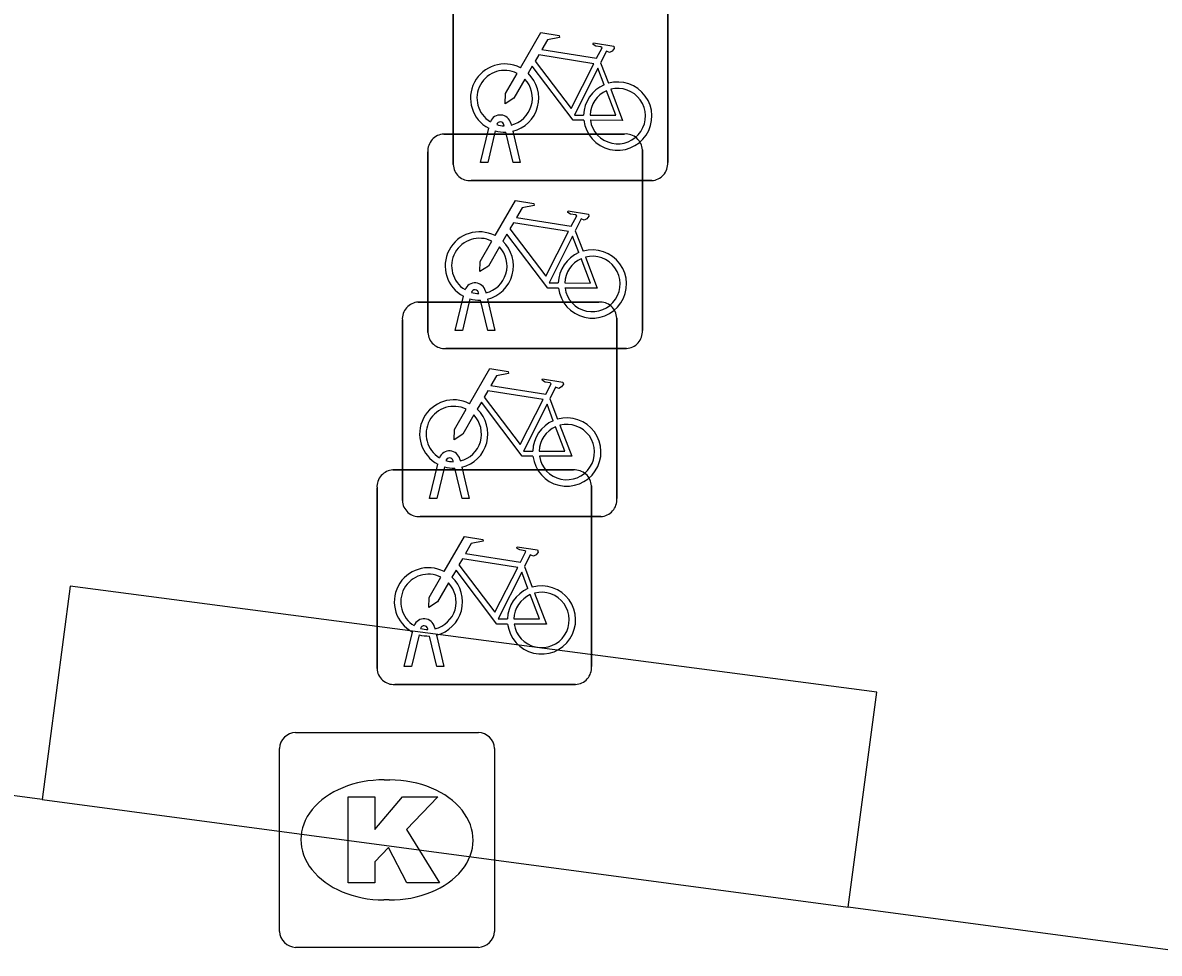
# Model space of a CAD drawing. Extents: x 160664 to 161506, y 382245 to 383288.
# Drawn here: x 161105.2 to 161110.5, y 383231.99 to 383236.33 of the extents above; entities that cross this region are included whole.
import ezdxf

# ---------------------------------------------------------------- set-up
doc = ezdxf.new("R2010")
doc.units = 0
for name, color, linetype in [('IMGEO_Fietsenrek', 7, 'Continuous'), ('IMGEO_Kolk', 7, 'Continuous'), ('IMGEO_Voetpad_open', 7, 'Continuous'), ('IMGEO_Woonerf_open', 7, 'Continuous')]:
    doc.layers.add(name, color=color, linetype=linetype)

msp = doc.modelspace()

# ---------------------------------------------------------------- linework, layer by layer
at = {"layer": 'IMGEO_Fietsenrek'}
for p, q in [((161107.2075, 383235.6659), (161107.2075, 383236.5068)), ((161107.2075, 383236.5068), (161107.2075, 383235.6659)), ((161108.2065, 383236.5161), (161108.2065, 383235.6752)), ((161108.2065, 383235.6752), (161108.2065, 383236.5161)), ((161107.8942, 383236.1402), (161107.9305, 383236.045)), ((161107.3345, 383235.6753), (161107.3728, 383235.8353)), ((161107.4032, 383235.8231), (161107.3679, 383235.6753)), ((161107.4449, 383235.8469), (161107.4439, 383235.8512)), ((161107.486, 383235.6753), (161107.4521, 383235.817)), ((161107.4756, 383235.8584), (161107.4774, 383235.8505)), ((161107.4844, 383235.8213), (161107.5194, 383235.6753)), ((161107.1639, 383235.8085), (161108.0048, 383235.8085)), ((161108.0048, 383235.8085), (161107.1639, 383235.8085)), ((161107.0895, 383234.8839), (161107.0895, 383235.7248)), ((161107.0895, 383235.7248), (161107.0895, 383234.8839)), ((161108.0885, 383235.7341), (161108.0885, 383234.8932)), ((161108.0885, 383234.8932), (161108.0885, 383235.7341)), ((161107.3679, 383235.6753), (161107.3345, 383235.6753)), ((161107.5194, 383235.6753), (161107.486, 383235.6753)), ((161108.1321, 383235.5915), (161107.2912, 383235.5915)), ((161107.2912, 383235.5915), (161108.1321, 383235.5915)), ((161107.7762, 383235.3582), (161107.8125, 383235.263)), ((161107.3269, 383235.0649), (161107.3259, 383235.0692)), ((161107.3576, 383235.0764), (161107.3594, 383235.0685)), ((161107.0449, 383235.0255), (161107.8858, 383235.0255)), ((161107.8858, 383235.0255), (161107.0449, 383235.0255)), ((161107.2165, 383234.8933), (161107.2548, 383235.0533)), ((161107.2852, 383235.0411), (161107.2499, 383234.8933)), ((161107.368, 383234.8933), (161107.3341, 383235.035)), ((161107.3664, 383235.0393), (161107.4014, 383234.8933)), ((161106.9705, 383234.1009), (161106.9705, 383234.9418)), ((161106.9705, 383234.9418), (161106.9705, 383234.1009)), ((161107.9695, 383234.9511), (161107.9695, 383234.1102)), ((161107.9695, 383234.1102), (161107.9695, 383234.9511)), ((161107.2499, 383234.8933), (161107.2165, 383234.8933)), ((161107.4014, 383234.8933), (161107.368, 383234.8933)), ((161108.0141, 383234.8095), (161107.1732, 383234.8095)), ((161107.1732, 383234.8095), (161108.0141, 383234.8095)), ((161107.6572, 383234.5752), (161107.6935, 383234.48)), ((161107.2079, 383234.2819), (161107.2069, 383234.2862)), ((161107.2386, 383234.2934), (161107.2404, 383234.2855)), ((161106.9269, 383234.2435), (161107.7678, 383234.2435)), ((161107.7678, 383234.2435), (161106.9269, 383234.2435)), ((161107.0975, 383234.1103), (161107.1358, 383234.2703)), ((161107.1662, 383234.2581), (161107.1309, 383234.1103)), ((161107.249, 383234.1103), (161107.2151, 383234.252)), ((161107.2474, 383234.2563), (161107.2824, 383234.1103)), ((161107.8515, 383234.1691), (161107.8515, 383233.3282)), ((161107.8515, 383233.3282), (161107.8515, 383234.1691)), ((161106.8525, 383233.3189), (161106.8525, 383234.1598)), ((161106.8525, 383234.1598), (161106.8525, 383233.3189)), ((161107.1309, 383234.1103), (161107.0975, 383234.1103)), ((161107.2824, 383234.1103), (161107.249, 383234.1103)), ((161107.8951, 383234.0265), (161107.0542, 383234.0265)), ((161107.0542, 383234.0265), (161107.8951, 383234.0265)), ((161107.5392, 383233.7932), (161107.5755, 383233.698)), ((161106.9795, 383233.3283), (161107.0178, 383233.4883)), ((161107.0899, 383233.4999), (161107.0889, 383233.5042)), ((161107.1206, 383233.5114), (161107.1224, 383233.5035)), ((161107.0482, 383233.4761), (161107.0129, 383233.3283)), ((161107.131, 383233.3283), (161107.0971, 383233.47)), ((161107.1294, 383233.4743), (161107.1644, 383233.3283)), ((161107.0129, 383233.3283), (161106.9795, 383233.3283)), ((161107.1644, 383233.3283), (161107.131, 383233.3283)), ((161107.7771, 383233.2445), (161106.9362, 383233.2445)), ((161106.9362, 383233.2445), (161107.7771, 383233.2445))]:
    msp.add_line(p, q, dxfattribs=at)
for points in [[(161107.5201, 383236.1172), (161107.6148, 383236.2807), (161107.701, 383236.2669), (161107.7027, 383236.2582), (161107.6466, 383236.2473), (161107.6204, 383236.202), (161107.8756, 383236.1612)], [(161107.8756, 383236.1612), (161107.9006, 383236.21), (161107.8955, 383236.214), (161107.8723, 383236.2177), (161107.8596, 383236.2252), (161107.8586, 383236.2283), (161107.8608, 383236.2329), (161107.9556, 383236.2178), (161107.9579, 383236.2075), (161107.9485, 383236.1951), (161107.9361, 383236.1887), (161107.9216, 383236.1949), (161107.8942, 383236.1402)], [(161107.8627, 383236.136), (161107.6059, 383236.177), (161107.5892, 383236.1482), (161107.7562, 383235.9279), (161107.8627, 383236.136)], [(161107.5408, 383236.0647), (161107.4892, 383235.9755), (161107.4493, 383235.9495), (161107.4505, 383235.997), (161107.505, 383236.0912)], [(161107.8158, 383235.8725), (161107.7661, 383235.8726), (161107.5754, 383236.1243), (161107.5564, 383236.0915)], [(161107.9107, 383236.038), (161107.8814, 383236.1148), (161107.772, 383235.8967), (161107.8147, 383235.8966)], [(161107.8447, 383235.8965), (161107.9646, 383235.8963), (161107.9214, 383236.0099)], [(161107.9412, 383236.0168), (161107.9962, 383235.8722), (161107.8461, 383235.8725)], [(161107.4021, 383235.3352), (161107.4968, 383235.4987), (161107.583, 383235.4849), (161107.5847, 383235.4762), (161107.5286, 383235.4653), (161107.5024, 383235.42), (161107.7576, 383235.3792)], [(161107.7576, 383235.3792), (161107.7826, 383235.428), (161107.7775, 383235.432), (161107.7543, 383235.4357), (161107.7416, 383235.4432), (161107.7406, 383235.4463), (161107.7428, 383235.4509), (161107.8376, 383235.4358), (161107.8399, 383235.4255), (161107.8305, 383235.4131), (161107.8181, 383235.4067), (161107.8036, 383235.4129), (161107.7762, 383235.3582)], [(161107.7447, 383235.354), (161107.4879, 383235.395), (161107.4712, 383235.3662), (161107.6382, 383235.1459), (161107.7447, 383235.354)], [(161107.6978, 383235.0905), (161107.6481, 383235.0906), (161107.4574, 383235.3423), (161107.4384, 383235.3095)], [(161107.7927, 383235.256), (161107.7634, 383235.3328), (161107.654, 383235.1147), (161107.6967, 383235.1146)], [(161107.4228, 383235.2827), (161107.3712, 383235.1935), (161107.3313, 383235.1675), (161107.3325, 383235.215), (161107.387, 383235.3092)], [(161107.7267, 383235.1145), (161107.8466, 383235.1143), (161107.8034, 383235.2279)], [(161107.8232, 383235.2348), (161107.8782, 383235.0902), (161107.7281, 383235.0905)], [(161107.2831, 383234.5522), (161107.3778, 383234.7157), (161107.464, 383234.7019), (161107.4657, 383234.6932), (161107.4096, 383234.6823), (161107.3834, 383234.637), (161107.6386, 383234.5962)], [(161107.6386, 383234.5962), (161107.6636, 383234.645), (161107.6585, 383234.649), (161107.6353, 383234.6527), (161107.6226, 383234.6602), (161107.6216, 383234.6633), (161107.6238, 383234.6679), (161107.7186, 383234.6528), (161107.7209, 383234.6425), (161107.7115, 383234.6301), (161107.6991, 383234.6237), (161107.6846, 383234.6299), (161107.6572, 383234.5752)], [(161107.6257, 383234.571), (161107.3689, 383234.612), (161107.3522, 383234.5832), (161107.5192, 383234.3629), (161107.6257, 383234.571)], [(161107.5788, 383234.3075), (161107.5291, 383234.3076), (161107.3384, 383234.5593), (161107.3194, 383234.5265)], [(161107.6737, 383234.473), (161107.6444, 383234.5498), (161107.535, 383234.3317), (161107.5777, 383234.3316)], [(161107.3038, 383234.4997), (161107.2522, 383234.4105), (161107.2123, 383234.3845), (161107.2135, 383234.432), (161107.268, 383234.5262)], [(161107.6077, 383234.3315), (161107.7276, 383234.3313), (161107.6844, 383234.4449)], [(161107.7042, 383234.4518), (161107.7592, 383234.3072), (161107.6091, 383234.3075)], [(161107.1651, 383233.7702), (161107.2598, 383233.9337), (161107.346, 383233.9199), (161107.3477, 383233.9112), (161107.2916, 383233.9003), (161107.2654, 383233.855), (161107.5206, 383233.8142)], [(161107.5206, 383233.8142), (161107.5456, 383233.863), (161107.5405, 383233.867), (161107.5173, 383233.8707), (161107.5046, 383233.8782), (161107.5036, 383233.8813), (161107.5058, 383233.8859), (161107.6006, 383233.8708), (161107.6029, 383233.8605), (161107.5935, 383233.8481), (161107.5811, 383233.8417), (161107.5666, 383233.8479), (161107.5392, 383233.7932)], [(161107.5077, 383233.789), (161107.2509, 383233.83), (161107.2342, 383233.8012), (161107.4012, 383233.5809), (161107.5077, 383233.789)], [(161107.4608, 383233.5255), (161107.4111, 383233.5256), (161107.2204, 383233.7773), (161107.2014, 383233.7445)], [(161107.5557, 383233.691), (161107.5264, 383233.7678), (161107.417, 383233.5497), (161107.4597, 383233.5496)], [(161107.1858, 383233.7177), (161107.1342, 383233.6285), (161107.0943, 383233.6025), (161107.0955, 383233.65), (161107.15, 383233.7442)], [(161107.4897, 383233.5495), (161107.6096, 383233.5493), (161107.5664, 383233.6629)], [(161107.5862, 383233.6698), (161107.6412, 383233.5252), (161107.4911, 383233.5255)]]:
    msp.add_lwpolyline(points, dxfattribs=at)
for centre, radius, start, end in [((161107.4471, 383235.9759), 0.159, 62.6766, 242.1369), ((161107.4471, 383235.9759), 0.129, 63.3192, 238.903), ((161107.4471, 383235.9759), 0.159, 283.5766, 46.6042), ((161107.4471, 383235.9759), 0.129, 283.6043, 43.4302), ((161107.9737, 383235.8919), 0.159, 113.3408, 178.3217), ((161107.9737, 383235.8919), 0.159, 187.0065, 105.7708), ((161107.9737, 383235.8919), 0.129, 188.6715, 104.5883), ((161107.9737, 383235.8919), 0.129, 113.923, 177.9556), ((161107.4269, 383235.8473), 0.0499, 12.8025, 158.6934), ((161107.4269, 383235.8473), 0.0174, 12.8025, 163.4502), ((161107.4471, 383235.9759), 0.159, 253.9967, 271.7867), ((161107.4471, 383235.9759), 0.129, 253.415, 269.0204), ((161107.1672, 383235.7306), 0.0779, 92.4484, 184.2845), ((161107.1672, 383235.7306), 0.0779, 92.4484, 184.2845), ((161108.0106, 383235.7308), 0.0779, 2.4484, 94.2845), ((161108.0106, 383235.7308), 0.0779, 2.4484, 94.2845), ((161107.2854, 383235.6692), 0.0779, 182.4484, 274.2845), ((161107.2854, 383235.6692), 0.0779, 182.4484, 274.2845), ((161108.1288, 383235.6694), 0.0779, 272.4484, 4.2845), ((161108.1288, 383235.6694), 0.0779, 272.4484, 4.2845), ((161107.3291, 383235.1939), 0.159, 62.6766, 242.1369), ((161107.3291, 383235.1939), 0.129, 63.3192, 238.903), ((161107.3291, 383235.1939), 0.129, 283.6043, 43.4302), ((161107.3291, 383235.1939), 0.159, 283.5766, 46.6042), ((161107.8557, 383235.1099), 0.159, 113.3408, 178.3217), ((161107.8557, 383235.1099), 0.159, 187.0065, 105.7708), ((161107.8557, 383235.1099), 0.129, 113.923, 177.9556), ((161107.8557, 383235.1099), 0.129, 188.6715, 104.5883), ((161107.3089, 383235.0653), 0.0499, 12.8025, 158.6934), ((161107.3089, 383235.0653), 0.0174, 12.8025, 163.4502), ((161107.3291, 383235.1939), 0.129, 253.415, 269.0204), ((161107.0482, 383234.9476), 0.0779, 92.4484, 184.2845), ((161107.0482, 383234.9476), 0.0779, 92.4484, 184.2845), ((161107.3291, 383235.1939), 0.159, 253.9967, 271.7867), ((161107.8916, 383234.9478), 0.0779, 2.4484, 94.2845), ((161107.8916, 383234.9478), 0.0779, 2.4484, 94.2845), ((161107.1674, 383234.8872), 0.0779, 182.4484, 274.2845), ((161107.1674, 383234.8872), 0.0779, 182.4484, 274.2845), ((161108.0108, 383234.8874), 0.0779, 272.4484, 4.2845), ((161108.0108, 383234.8874), 0.0779, 272.4484, 4.2845), ((161107.2101, 383234.4109), 0.159, 62.6766, 242.1369), ((161107.2101, 383234.4109), 0.129, 63.3192, 238.903), ((161107.2101, 383234.4109), 0.129, 283.6043, 43.4302), ((161107.2101, 383234.4109), 0.159, 283.5766, 46.6042), ((161107.7367, 383234.3269), 0.159, 187.0065, 105.7708), ((161107.7367, 383234.3269), 0.159, 113.3408, 178.3217), ((161107.7367, 383234.3269), 0.129, 113.923, 177.9556), ((161107.7367, 383234.3269), 0.129, 188.6715, 104.5883), ((161107.1899, 383234.2823), 0.0499, 12.8025, 158.6934), ((161107.1899, 383234.2823), 0.0174, 12.8025, 163.4502), ((161107.2101, 383234.4109), 0.129, 253.415, 269.0204), ((161106.9302, 383234.1656), 0.0779, 92.4484, 184.2845), ((161106.9302, 383234.1656), 0.0779, 92.4484, 184.2845), ((161107.2101, 383234.4109), 0.159, 253.9967, 271.7867), ((161107.7736, 383234.1658), 0.0779, 2.4484, 94.2845), ((161107.7736, 383234.1658), 0.0779, 2.4484, 94.2845), ((161107.0484, 383234.1042), 0.0779, 182.4484, 274.2845), ((161107.0484, 383234.1042), 0.0779, 182.4484, 274.2845), ((161107.8918, 383234.1044), 0.0779, 272.4484, 4.2845), ((161107.8918, 383234.1044), 0.0779, 272.4484, 4.2845), ((161107.0921, 383233.6289), 0.159, 62.6766, 242.1369), ((161107.0921, 383233.6289), 0.129, 63.3192, 238.903), ((161107.0921, 383233.6289), 0.159, 283.5766, 46.6042), ((161107.0921, 383233.6289), 0.129, 283.6043, 43.4302), ((161107.6187, 383233.5449), 0.159, 187.0065, 105.7708), ((161107.6187, 383233.5449), 0.159, 113.3408, 178.3217), ((161107.6187, 383233.5449), 0.129, 113.923, 177.9556), ((161107.6187, 383233.5449), 0.129, 188.6715, 104.5883), ((161107.0719, 383233.5003), 0.0499, 12.8025, 158.6934), ((161107.0719, 383233.5003), 0.0174, 12.8025, 163.4502), ((161107.0921, 383233.6289), 0.129, 253.415, 269.0204), ((161107.0921, 383233.6289), 0.159, 253.9967, 271.7867), ((161107.7738, 383233.3224), 0.0779, 272.4484, 4.2845), ((161107.7738, 383233.3224), 0.0779, 272.4484, 4.2845), ((161106.9304, 383233.3222), 0.0779, 182.4484, 274.2845), ((161106.9304, 383233.3222), 0.0779, 182.4484, 274.2845)]:
    msp.add_arc(centre, radius, start, end, dxfattribs=at)
at = {"layer": 'IMGEO_Kolk'}
for p, q in [((161106.4729, 383233.0205), (161107.3251, 383233.0205)), ((161106.3985, 383232.0939), (161106.3985, 383232.9461)), ((161107.3995, 383232.9461), (161107.3995, 383232.0939)), ((161106.8865, 383232.7997), (161106.9115, 383232.7997)), ((161106.9085, 383232.2403), (161106.8836, 383232.2403)), ((161107.3251, 383232.0195), (161106.4729, 383232.0195))]:
    msp.add_line(p, q, dxfattribs=at)
for points in [[(161106.4729, 383233.0205), (161107.3251, 383233.0205)], [(161106.3985, 383232.0939), (161106.3985, 383232.9461)], [(161107.3995, 383232.9461), (161107.3995, 383232.0939)], [(161106.7187, 383232.72), (161106.8422, 383232.72), (161106.8422, 383232.5688), (161106.9718, 383232.72), (161107.1364, 383232.72), (161106.9903, 383232.5691), (161107.1429, 383232.32), (161106.9906, 383232.32), (161106.9063, 383232.4842), (161106.8422, 383232.4172), (161106.8422, 383232.32), (161106.7187, 383232.32), (161106.7187, 383232.72)], [(161107.3251, 383232.0195), (161106.4729, 383232.0195)]]:
    msp.add_lwpolyline(points, dxfattribs=at)
for centre, start, end in [((161106.475, 383232.944), 91.552, 178.448), ((161106.475, 383232.944), 91.552, 178.448), ((161107.323, 383232.944), 1.552, 88.448), ((161107.323, 383232.944), 1.552, 88.448), ((161106.475, 383232.096), 181.552, 268.448), ((161106.475, 383232.096), 181.552, 268.448), ((161107.323, 383232.096), 271.552, 358.448), ((161107.323, 383232.096), 271.552, 358.448)]:
    msp.add_arc(centre, 0.0765, start, end, dxfattribs=at)
for centre, major_axis, ratio, start_param, end_param in [((161106.885, 383232.52), (-0.3872, 0.002), 0.722429, 4.712389, 7.853982), ((161106.91, 383232.52), (-0.3901, 0.002), 0.717154, 1.570796, 4.712389)]:
    msp.add_ellipse(centre, major_axis=major_axis, ratio=ratio, start_param=start_param, end_param=end_param, dxfattribs=at)
at = {"layer": 'IMGEO_Voetpad_open'}
for points in [[(161109.047, 383232.207), (161109.18, 383233.208), (161105.423, 383233.702), (161105.293, 383232.709)], [(161105.293, 383232.709), (161102.524, 383233.079)], [(161110.653, 383231.992), (161109.047, 383232.207)]]:
    msp.add_lwpolyline(points, dxfattribs=at)
at = {"layer": 'IMGEO_Woonerf_open'}
msp.add_lwpolyline([(161105.293, 383232.709), (161109.047, 383232.207)], dxfattribs=at)

doc.saveas('drawing.dxf')
